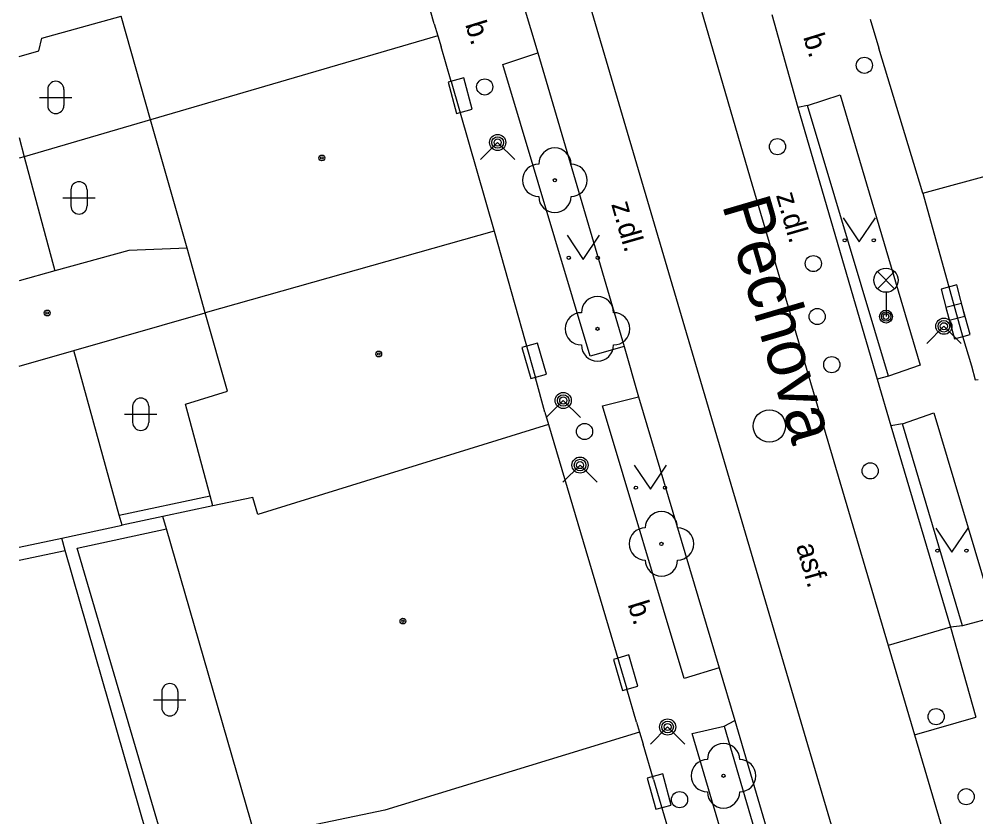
# Model space of a CAD drawing. Extents: x -595546 to -593986, y -1160845 to -1159202.
# Drawn here: x -595539.58 to -595509.97, y -1160777.86 to -1160753.16 of the extents above; entities that cross this region are included whole.
import ezdxf

# ---------------------------------------------------------------- set-up
doc = ezdxf.new("R2010")
doc.units = 0
for name, color, linetype in [('DOP - kresba z DSPS bez souradnic', 7, 'Continuous'), ('DOP - rozhrani ploch obecne', 7, 'Continuous'), ('Level 22', 7, 'Continuous'), ('Level 24', 7, 'Continuous'), ('Level 27', 7, 'Continuous'), ('Level 28', 7, 'Continuous'), ('Level 31', 7, 'Continuous'), ('Level 33', 7, 'Continuous'), ('Level 36', 7, 'Continuous'), ('Level 39', 7, 'Continuous'), ('Nazvy ulic', 7, 'Continuous'), ('Specificka linie pasportu komunikaci', 7, 'Continuous'), ('TM - budovy zdene_ betonove - VP', 7, 'Continuous'), ('TM - chodniky - VP', 7, 'Continuous'), ('TM - komunikace - VP', 7, 'Continuous'), ('TM - popis povrchu', 7, 'Continuous'), ('TM - rozhrani ploch obecne - VP', 7, 'Continuous'), ('TM - vstup do budovy - zdene_ betonove', 7, 'Continuous')]:
    doc.layers.add(name, color=color, linetype=linetype)

msp = doc.modelspace()

# ---------------------------------------------------------------- linework, layer by layer
at = {"layer": 'DOP - kresba z DSPS bez souradnic'}
for points in [[(-595536.48, -1160768.52), (-595533.67, -1160767.92)], [(-595537.78, -1160769.54), (-595535.02, -1160768.94)], [(-595539.58, -1160769.915), (-595538.15, -1160769.61)], [(-595534.99, -1160779.07), (-595537.78, -1160769.54)]]:
    msp.add_lwpolyline(points, dxfattribs=at)
at = {"layer": 'DOP - rozhrani ploch obecne'}
for points in [[(-595535.51, -1160756.28), (-595539.42, -1160757.42)], [(-595539.58, -1160756.823), (-595539.42, -1160757.42)], [(-595539.42, -1160757.42), (-595539.58, -1160757.466)], [(-595539.42, -1160757.42), (-595538.47, -1160760.95)], [(-595536.48, -1160768.52), (-595537.89, -1160763.42)], [(-595536.39, -1160768.83), (-595536.48, -1160768.52)], [(-595535.13, -1160768.56), (-595536.39, -1160768.83)], [(-595538.26, -1160769.23), (-595536.39, -1160768.83)], [(-595539.58, -1160769.511), (-595538.26, -1160769.23)], [(-595538.15, -1160769.61), (-595538.26, -1160769.23)], [(-595535.41, -1160779.16), (-595538.15, -1160769.61)]]:
    msp.add_lwpolyline(points, dxfattribs=at)
at = {"layer": 'Level 22'}
for centre in [(-595523, -1160758.15), (-595521.68, -1160762.75), (-595519.7, -1160769.41), (-595517.78, -1160776.59)]:
    msp.add_circle(centre, 0.05, dxfattribs=at)
for centre, start, end in [((-595523, -1160757.65), 0, 180), ((-595523.5, -1160758.15), 90, 270), ((-595522.5, -1160758.15), 270, 90), ((-595523, -1160758.65), 180, 0), ((-595521.68, -1160762.25), 0, 180), ((-595522.18, -1160762.75), 90, 270), ((-595521.18, -1160762.75), 270, 90), ((-595521.68, -1160763.25), 180, 0), ((-595519.7, -1160768.91), 0, 180), ((-595520.2, -1160769.41), 90, 270), ((-595519.2, -1160769.41), 270, 90), ((-595519.7, -1160769.91), 180, 0), ((-595517.78, -1160776.09), 0, 180), ((-595518.28, -1160776.59), 90, 270), ((-595517.28, -1160776.59), 270, 90), ((-595517.78, -1160777.09), 180, 0)]:
    msp.add_arc(centre, 0.5, start, end, dxfattribs=at)
at = {"layer": 'Level 24'}
for points in [[(-595526.303, -1160755.114), (-595526.039, -1160756.078), (-595525.557, -1160755.946), (-595525.821, -1160754.982)], [(-595510.312, -1160762.361), (-595510.564, -1160761.393), (-595511.048, -1160761.519), (-595510.796, -1160762.487)], [(-595510.145, -1160762.925), (-595510.413, -1160761.961), (-595510.895, -1160762.095), (-595510.627, -1160763.059)], [(-595524.02, -1160763.33), (-595523.74, -1160764.29), (-595523.26, -1160764.15), (-595523.54, -1160763.19)], [(-595521.189, -1160772.989), (-595520.911, -1160773.95), (-595520.431, -1160773.811), (-595520.709, -1160772.85)], [(-595520.144, -1160776.664), (-595519.878, -1160777.628), (-595519.396, -1160777.496), (-595519.662, -1160776.532)]]:
    msp.add_lwpolyline(points, close=True, dxfattribs=at)
at = {"layer": 'Level 27'}
msp.add_circle((-595516.36, -1160765.76), 0.5, dxfattribs=at)
at = {"layer": 'Level 28'}
for centre in [(-595525.17, -1160755.26), (-595516.11, -1160757.11), (-595515, -1160760.73), (-595514.88, -1160762.37), (-595514.43, -1160763.86), (-595522.08, -1160765.93), (-595513.24, -1160767.15), (-595511.2, -1160774.76), (-595510.27, -1160777.24), (-595519.14, -1160777.33)]:
    msp.add_circle(centre, 0.25, dxfattribs=at)
at = {"layer": 'Level 31'}
for points in [[(-595525.3, -1160757.51), (-595524.77, -1160756.98), (-595524.24, -1160757.51)], [(-595511.49, -1160763.2), (-595510.96, -1160762.67), (-595510.43, -1160763.2)], [(-595523.27, -1160765.5), (-595522.74, -1160764.97), (-595522.21, -1160765.5)], [(-595522.75, -1160767.5), (-595522.22, -1160766.97), (-595521.69, -1160767.5)], [(-595520.04, -1160775.61), (-595519.51, -1160775.08), (-595518.98, -1160775.61)]]:
    msp.add_lwpolyline(points, dxfattribs=at)
for centre, radius in [((-595513.42, -1160754.59), 0.25), ((-595524.77, -1160756.98), 0.25), ((-595524.77, -1160756.98), 0.18), ((-595524.77, -1160756.98), 0.11), ((-595510.96, -1160762.67), 0.25), ((-595510.96, -1160762.67), 0.18), ((-595510.96, -1160762.67), 0.11), ((-595522.74, -1160764.97), 0.25), ((-595522.74, -1160764.97), 0.18), ((-595522.74, -1160764.97), 0.11), ((-595522.22, -1160766.97), 0.25), ((-595522.22, -1160766.97), 0.18), ((-595522.22, -1160766.97), 0.11), ((-595519.51, -1160775.08), 0.25), ((-595519.51, -1160775.08), 0.18), ((-595519.51, -1160775.08), 0.11)]:
    msp.add_circle(centre, radius, dxfattribs=at)
at = {"layer": 'Level 33'}
for p, q in [((-595513.015, -1160761.51), (-595512.485, -1160760.98)), ((-595513.015, -1160760.98), (-595512.485, -1160761.51)), ((-595512.75, -1160761.62), (-595512.75, -1160762.37))]:
    msp.add_line(p, q, dxfattribs=at)
for centre, radius in [((-595512.75, -1160761.245), 0.375), ((-595512.75, -1160762.37), 0.2), ((-595512.75, -1160762.37), 0.145), ((-595512.75, -1160762.37), 0.0876)]:
    msp.add_circle(centre, radius, dxfattribs=at)
at = {"layer": 'Level 36'}
for p, q in [((-595538.696, -1160755.336), (-595538.696, -1160755.836)), ((-595538.196, -1160755.336), (-595538.196, -1160755.836)), ((-595538.946, -1160755.586), (-595537.946, -1160755.586)), ((-595537.976, -1160758.446), (-595537.976, -1160758.946)), ((-595537.476, -1160758.446), (-595537.476, -1160758.946)), ((-595538.226, -1160758.696), (-595537.226, -1160758.696)), ((-595536.066, -1160765.146), (-595536.066, -1160765.646)), ((-595535.566, -1160765.146), (-595535.566, -1160765.646)), ((-595536.316, -1160765.396), (-595535.316, -1160765.396)), ((-595535.166, -1160773.986), (-595535.166, -1160774.486)), ((-595534.666, -1160773.986), (-595534.666, -1160774.486)), ((-595535.416, -1160774.236), (-595534.416, -1160774.236))]:
    msp.add_line(p, q, dxfattribs=at)
for points in [[(-595514.08, -1160759.31), (-595513.58, -1160760.06), (-595513.08, -1160759.31)], [(-595522.62, -1160759.85), (-595522.12, -1160760.6), (-595521.62, -1160759.85)], [(-595520.54, -1160766.97), (-595520.04, -1160767.72), (-595519.54, -1160766.97)], [(-595511.21, -1160768.92), (-595510.71, -1160769.67), (-595510.21, -1160768.92)]]:
    msp.add_lwpolyline(points, dxfattribs=at)
for centre in [(-595514.03, -1160760.01), (-595513.131, -1160760.01), (-595522.57, -1160760.55), (-595521.671, -1160760.55), (-595520.49, -1160767.67), (-595519.591, -1160767.67), (-595511.16, -1160769.62), (-595510.261, -1160769.62)]:
    msp.add_circle(centre, 0.05, dxfattribs=at)
for centre, start, end in [((-595538.446, -1160755.336), 0, 180), ((-595538.446, -1160755.836), 180, 0), ((-595537.726, -1160758.446), 0, 180), ((-595537.726, -1160758.946), 180, 0), ((-595535.816, -1160765.146), 0, 180), ((-595535.816, -1160765.646), 180, 0), ((-595534.916, -1160773.986), 0, 180), ((-595534.916, -1160774.486), 180, 0)]:
    msp.add_arc(centre, 0.25, start, end, dxfattribs=at)
at = {"layer": 'Level 39'}
for centre, radius in [((-595530.21, -1160757.46), 0.09), ((-595530.21, -1160757.46), 0.0398), ((-595538.71, -1160762.26), 0.09), ((-595538.71, -1160762.26), 0.0398), ((-595528.45, -1160763.53), 0.09), ((-595528.45, -1160763.53), 0.0398), ((-595527.7, -1160771.8), 0.09), ((-595527.7, -1160771.8), 0.0398)]:
    msp.add_circle(centre, radius, dxfattribs=at)
at = {"layer": 'Specificka linie pasportu komunikaci'}
for points in [[(-595510.76, -1160771.99), (-595512.68, -1160772.56)], [(-595511.87, -1160775.32), (-595509.97, -1160774.78)]]:
    msp.add_lwpolyline(points, dxfattribs=at)
at = {"layer": 'TM - budovy zdene_ betonove - VP'}
for points in [[(-595538.88, -1160753.75), (-595536.42, -1160753.07)], [(-595535.51, -1160756.28), (-595536.42, -1160753.07)], [(-595526.73, -1160753.31), (-595526.62, -1160753.68)], [(-595538.97, -1160754.14), (-595538.88, -1160753.75)], [(-595526.62, -1160753.68), (-595535.51, -1160756.28)], [(-595526.62, -1160753.68), (-595526.52, -1160754.02)], [(-595539.58, -1160754.318), (-595538.97, -1160754.14)], [(-595511.61, -1160758.55), (-595512.97, -1160754.06)], [(-595526.21, -1160755.09), (-595524.88, -1160759.73)], [(-595511.61, -1160758.55), (-595502.14, -1160755.97)], [(-595534.38, -1160760.25), (-595535.51, -1160756.28)], [(-595511.61, -1160758.55), (-595510.38, -1160762.98)], [(-595524.88, -1160759.73), (-595533.82, -1160762.26)], [(-595524.88, -1160759.73), (-595523.6, -1160764.27)], [(-595536.18, -1160760.32), (-595538.47, -1160760.95)], [(-595534.38, -1160760.25), (-595536.18, -1160760.32)], [(-595533.82, -1160762.26), (-595534.38, -1160760.25)], [(-595538.47, -1160760.95), (-595539.58, -1160761.268)], [(-595537.89, -1160763.42), (-595533.82, -1160762.26)], [(-595533.13, -1160764.68), (-595533.82, -1160762.26)], [(-595539.58, -1160763.907), (-595537.89, -1160763.42)], [(-595510.11, -1160763.9), (-595509.99, -1160764.33)], [(-595509.99, -1160764.33), (-595509.9, -1160764.32)], [(-595534.43, -1160765.08), (-595533.13, -1160764.68)], [(-595533.67, -1160767.92), (-595534.43, -1160765.08)], [(-595523.31, -1160765.33), (-595523.2, -1160765.71)], [(-595523.2, -1160765.71), (-595532.19, -1160768.5)], [(-595523.2, -1160765.71), (-595520.77, -1160773.9)], [(-595533.59, -1160768.23), (-595533.67, -1160767.92)], [(-595532.35, -1160767.97), (-595533.59, -1160768.23)], [(-595532.19, -1160768.5), (-595532.35, -1160767.97)], [(-595533.59, -1160768.23), (-595535.13, -1160768.56)], [(-595535.02, -1160768.94), (-595535.13, -1160768.56)], [(-595532.26, -1160778.49), (-595535.02, -1160768.94)], [(-595520.47, -1160774.93), (-595520.38, -1160775.24)], [(-595520.38, -1160775.24), (-595528.26, -1160777.66)], [(-595520.38, -1160775.24), (-595520.27, -1160775.61)], [(-595519.95, -1160776.71), (-595518.05, -1160783.18)], [(-595528.26, -1160777.66), (-595532.26, -1160778.49)]]:
    msp.add_lwpolyline(points, dxfattribs=at)
at = {"layer": 'TM - chodniky - VP'}
for points in [[(-595520.85, -1160763.3), (-595521.91, -1160763.6), (-595524.61, -1160754.56), (-595523.53, -1160754.2)], [(-595515.18, -1160755.83), (-595514.17, -1160755.5)], [(-595514.17, -1160755.5), (-595511.69, -1160763.88), (-595512.67, -1160764.22)], [(-595512.67, -1160764.22), (-595515.18, -1160755.83)], [(-595517.91, -1160773.25), (-595519, -1160773.58), (-595521.52, -1160765.13), (-595520.41, -1160764.86)], [(-595512.24, -1160765.69), (-595511.27, -1160765.35), (-595509.38, -1160771.68), (-595510.38, -1160771.95)], [(-595510.38, -1160771.95), (-595512.24, -1160765.69)], [(-595518.75, -1160775.28), (-595517.76, -1160775.05)], [(-595517.76, -1160775.05), (-595514.3, -1160786.87)], [(-595514.3, -1160786.87), (-595515.25, -1160787.14), (-595518.75, -1160775.28)]]:
    msp.add_lwpolyline(points, dxfattribs=at)
at = {"layer": 'TM - komunikace - VP'}
for points in [[(-595523.98, -1160752.7), (-595523.53, -1160754.2)], [(-595516.28, -1160753.02), (-595515.48, -1160755.9)], [(-595523.53, -1160754.2), (-595520.85, -1160763.3)], [(-595515.48, -1160755.9), (-595513.02, -1160764.31)], [(-595520.85, -1160763.3), (-595520.41, -1160764.86)], [(-595513.02, -1160764.31), (-595512.6, -1160765.75)], [(-595520.41, -1160764.86), (-595517.91, -1160773.25)], [(-595512.6, -1160765.75), (-595510.76, -1160771.99)], [(-595510.76, -1160771.99), (-595509.97, -1160774.78)], [(-595517.91, -1160773.25), (-595517.43, -1160774.88)], [(-595517.43, -1160774.88), (-595513.94, -1160786.76)]]:
    msp.add_lwpolyline(points, dxfattribs=at)
at = {"layer": 'TM - rozhrani ploch obecne - VP'}
for points in [[(-595519.1, -1160750.7), (-595516.95, -1160758.08), (-595512.68, -1160772.56)], [(-595496.89, -1160837.84), (-595503.56, -1160815.06), (-595518.64, -1160763.86), (-595522.24, -1160751.61)], [(-595515.18, -1160755.83), (-595515.48, -1160755.9)], [(-595512.67, -1160764.22), (-595513.02, -1160764.31)], [(-595512.24, -1160765.69), (-595512.6, -1160765.75)], [(-595510.38, -1160771.95), (-595510.76, -1160771.99)], [(-595512.68, -1160772.56), (-595511.87, -1160775.32)], [(-595517.76, -1160775.05), (-595517.43, -1160774.88)], [(-595511.87, -1160775.32), (-595503.45, -1160803.87)]]:
    msp.add_lwpolyline(points, dxfattribs=at)
at = {"layer": 'TM - vstup do budovy - zdene_ betonove'}
for points in [[(-595526.73, -1160753.31), (-595526.85, -1160752.9)], [(-595513.24, -1160753.16), (-595512.97, -1160754.06)], [(-595526.21, -1160755.09), (-595526.52, -1160754.02)], [(-595510.38, -1160762.98), (-595510.11, -1160763.9)], [(-595523.31, -1160765.33), (-595523.6, -1160764.27)], [(-595520.47, -1160774.93), (-595520.77, -1160773.9)], [(-595519.95, -1160776.71), (-595520.27, -1160775.61)]]:
    msp.add_lwpolyline(points, dxfattribs=at)

# ---------------------------------------------------------------- texts
at = {"layer": 'Nazvy ulic'}
msp.add_text('Pechova', height=1.5, rotation=286.3761, dxfattribs=at).set_placement((-595517.835, -1160758.903))
at = {"layer": 'TM - popis povrchu'}
for s, rotation, p in [('b.', 287.1313, (-595525.78, -1160753.32)), ('b.', 287.1313, (-595515.32, -1160753.71)), ('z.dl.', 286, (-595516.16, -1160758.61)), ('z.dl.', 286, (-595521.26, -1160758.89)), ('asf.', 286, (-595515.54, -1160769.47)), ('b.', 287.1313, (-595520.75, -1160771.28))]:
    msp.add_text(s, height=0.65, rotation=rotation, dxfattribs=at).set_placement(p)

doc.saveas('drawing.dxf')
